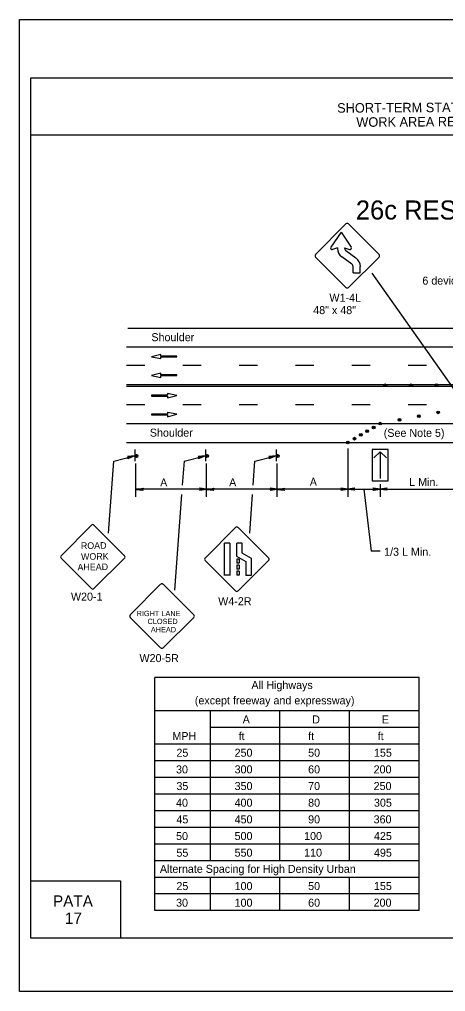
# Model space of a CAD drawing. Extents: x -14145 to -13662, y 30244 to 30661.
# Drawn here: x -13858.17 to -13847.01, y 30397.81 to 30423.31 of the extents above; entities that cross this region are included whole.
import ezdxf

# ---------------------------------------------------------------- set-up
doc = ezdxf.new("R2010")
doc.units = 0
for name, color, linetype in [('1', 7, 'Continuous'), ('10', 7, 'Continuous'), ('2', 7, 'Continuous'), ('3', 7, 'Continuous'), ('4', 7, 'Continuous'), ('61', 7, 'Continuous'), ('9', 7, 'Continuous')]:
    doc.layers.add(name, color=color, linetype=linetype)

msp = doc.modelspace()

# ---------------------------------------------------------------- linework, layer by layer
at = {"layer": '1'}
for p, q in [((-13849.623, 30417.943), (-13850.417, 30417.14)), ((-13848.753, 30417.14), (-13849.555, 30417.943)), ((-13849.749, 30417.724), (-13850.019, 30417.337)), ((-13849.749, 30417.724), (-13849.483, 30417.337)), ((-13849.845, 30417.313), (-13849.971, 30417.274)), ((-13849.845, 30417.313), (-13849.845, 30417.302)), ((-13849.655, 30417.313), (-13849.531, 30417.274)), ((-13849.655, 30417.313), (-13849.655, 30417.301)), ((-13849.359, 30417.045), (-13849.621, 30417.235)), ((-13850.417, 30417.074), (-13849.623, 30416.279)), ((-13849.469, 30416.891), (-13849.733, 30417.081)), ((-13849.555, 30416.279), (-13848.753, 30417.074)), ((-13849.435, 30416.663), (-13849.435, 30416.826)), ((-13849.435, 30416.663), (-13849.245, 30416.663)), ((-13849.245, 30416.663), (-13849.245, 30416.824)), ((-13846.496, 30413.194), (-13848.938, 30416.651)), ((-13855.332, 30415.209), (-13828.244, 30415.209)), ((-13855.372, 30414.717), (-13828.284, 30414.717)), ((-13854.471, 30414.522), (-13854.712, 30414.456)), ((-13854.712, 30414.456), (-13854.468, 30414.41)), ((-13854.471, 30414.477), (-13854.471, 30414.522)), ((-13854.055, 30414.477), (-13854.471, 30414.477)), ((-13854.468, 30414.41), (-13854.468, 30414.455)), ((-13854.468, 30414.455), (-13854.055, 30414.455)), ((-13854.055, 30414.455), (-13854.055, 30414.477)), ((-13854.892, 30414.225), (-13855.372, 30414.225)), ((-13853.416, 30414.225), (-13853.896, 30414.225)), ((-13851.94, 30414.225), (-13852.42, 30414.225)), ((-13850.464, 30414.225), (-13850.944, 30414.225)), ((-13848.988, 30414.225), (-13849.468, 30414.225)), ((-13847.512, 30414.225), (-13847.992, 30414.225)), ((-13854.471, 30414.03), (-13854.712, 30413.964)), ((-13854.712, 30413.964), (-13854.468, 30413.918)), ((-13854.471, 30413.985), (-13854.471, 30414.03)), ((-13854.055, 30413.985), (-13854.471, 30413.985)), ((-13854.468, 30413.918), (-13854.468, 30413.963)), ((-13854.468, 30413.963), (-13854.055, 30413.963)), ((-13854.055, 30413.963), (-13854.055, 30413.985)), ((-13855.372, 30413.733), (-13828.284, 30413.733)), ((-13855.372, 30413.688), (-13828.284, 30413.688)), ((-13854.298, 30413.447), (-13854.712, 30413.447)), ((-13854.712, 30413.447), (-13854.712, 30413.425)), ((-13854.712, 30413.425), (-13854.296, 30413.425)), ((-13854.055, 30413.446), (-13854.298, 30413.492)), ((-13854.298, 30413.492), (-13854.298, 30413.447)), ((-13854.296, 30413.379), (-13854.055, 30413.446)), ((-13854.296, 30413.425), (-13854.296, 30413.379)), ((-13854.892, 30413.196), (-13855.372, 30413.196)), ((-13853.416, 30413.196), (-13853.896, 30413.196)), ((-13851.94, 30413.196), (-13852.42, 30413.196)), ((-13850.464, 30413.196), (-13850.944, 30413.196)), ((-13848.988, 30413.196), (-13849.468, 30413.196)), ((-13847.512, 30413.196), (-13847.992, 30413.196)), ((-13854.298, 30412.955), (-13854.712, 30412.955)), ((-13854.712, 30412.955), (-13854.712, 30412.933)), ((-13854.712, 30412.933), (-13854.296, 30412.933)), ((-13854.055, 30412.954), (-13854.298, 30413)), ((-13854.298, 30413), (-13854.298, 30412.955)), ((-13854.296, 30412.887), (-13854.055, 30412.954)), ((-13854.296, 30412.933), (-13854.296, 30412.887)), ((-13855.372, 30412.704), (-13828.284, 30412.704)), ((-13855.372, 30412.212), (-13828.284, 30412.212)), ((-13855.705, 30411.723), (-13855.158, 30411.863)), ((-13855.152, 30412.03), (-13855.152, 30411.718)), ((-13855.152, 30412.03), (-13855.152, 30411.718)), ((-13853.855, 30411.723), (-13853.308, 30411.863)), ((-13853.302, 30412.03), (-13853.302, 30411.718)), ((-13853.302, 30412.03), (-13853.302, 30411.718)), ((-13852.005, 30411.723), (-13851.458, 30411.863)), ((-13851.452, 30412.03), (-13851.452, 30411.718)), ((-13851.452, 30412.03), (-13851.452, 30411.718)), ((-13849.572, 30412.049), (-13849.572, 30410.781)), ((-13848.519, 30412.03), (-13848.933, 30412.03)), ((-13848.933, 30412.03), (-13848.933, 30411.202)), ((-13848.891, 30411.806), (-13848.726, 30411.965)), ((-13848.56, 30411.806), (-13848.726, 30411.965)), ((-13848.726, 30411.965), (-13848.726, 30411.268)), ((-13848.519, 30411.202), (-13848.519, 30412.03)), ((-13855.843, 30409.832), (-13855.704, 30411.723)), ((-13855.122, 30410.781), (-13855.122, 30411.655)), ((-13853.901, 30411.089), (-13853.854, 30411.723)), ((-13853.272, 30410.781), (-13853.272, 30411.655)), ((-13852.051, 30411.089), (-13852.004, 30411.723)), ((-13851.422, 30410.781), (-13851.422, 30411.655)), ((-13848.933, 30411.202), (-13848.519, 30411.202)), ((-13848.727, 30411.12), (-13848.727, 30410.781)), ((-13848.726, 30411.202), (-13848.726, 30411.202)), ((-13853.272, 30410.985), (-13855.122, 30410.985)), ((-13854.103, 30408.339), (-13853.919, 30410.847)), ((-13851.422, 30410.985), (-13853.272, 30410.985)), ((-13852.143, 30409.832), (-13852.069, 30410.847)), ((-13849.572, 30410.985), (-13851.422, 30410.985)), ((-13849.572, 30410.985), (-13848.727, 30410.985)), ((-13849.15, 30410.985), (-13848.962, 30409.359)), ((-13848.727, 30410.985), (-13846.193, 30410.985)), ((-13856.29, 30410.042), (-13857.085, 30409.239)), ((-13855.421, 30409.239), (-13856.224, 30410.042)), ((-13852.515, 30409.982), (-13853.31, 30409.179)), ((-13851.645, 30409.179), (-13852.448, 30409.982)), ((-13852.807, 30409.571), (-13852.807, 30408.724)), ((-13852.661, 30409.573), (-13852.802, 30409.573)), ((-13852.666, 30409.571), (-13852.666, 30408.724)), ((-13852.487, 30409.566), (-13852.487, 30409.228)), ((-13852.342, 30409.568), (-13852.483, 30409.568)), ((-13852.346, 30409.566), (-13852.346, 30409.311)), ((-13852.346, 30409.311), (-13852.103, 30409.173)), ((-13857.085, 30409.173), (-13856.29, 30408.378)), ((-13856.224, 30408.378), (-13855.421, 30409.173)), ((-13853.31, 30409.113), (-13852.515, 30408.318)), ((-13852.487, 30409.228), (-13852.244, 30409.09)), ((-13852.481, 30409.152), (-13852.481, 30409.044)), ((-13852.417, 30409.152), (-13852.481, 30409.152)), ((-13852.417, 30409.044), (-13852.481, 30409.044)), ((-13852.448, 30408.318), (-13851.646, 30409.113)), ((-13852.417, 30409.152), (-13852.417, 30409.044)), ((-13852.245, 30409.089), (-13852.245, 30408.719)), ((-13852.104, 30409.172), (-13852.104, 30408.719)), ((-13852.481, 30408.991), (-13852.481, 30408.886)), ((-13852.417, 30408.991), (-13852.481, 30408.991)), ((-13852.417, 30408.886), (-13852.481, 30408.886)), ((-13852.417, 30408.834), (-13852.481, 30408.834)), ((-13852.481, 30408.834), (-13852.481, 30408.729)), ((-13852.417, 30408.991), (-13852.417, 30408.886)), ((-13852.417, 30408.834), (-13852.417, 30408.729)), ((-13852.661, 30408.727), (-13852.802, 30408.727)), ((-13852.417, 30408.729), (-13852.481, 30408.729)), ((-13852.104, 30408.72), (-13852.245, 30408.72)), ((-13854.475, 30408.489), (-13855.27, 30407.686)), ((-13853.605, 30407.686), (-13854.408, 30408.489)), ((-13855.27, 30407.62), (-13854.475, 30406.825)), ((-13854.408, 30406.825), (-13853.606, 30407.62)), ((-13854.626, 30399.929), (-13854.626, 30406.048)), ((-13847.706, 30406.048), (-13854.626, 30406.048)), ((-13847.706, 30399.929), (-13847.706, 30406.048)), ((-13847.706, 30405.174), (-13854.628, 30405.174)), ((-13853.169, 30401.24), (-13853.169, 30405.174)), ((-13851.349, 30401.24), (-13851.349, 30405.174)), ((-13849.527, 30401.24), (-13849.527, 30405.174)), ((-13847.706, 30404.737), (-13853.169, 30404.737)), ((-13847.706, 30404.3), (-13854.628, 30404.3)), ((-13847.706, 30403.862), (-13854.628, 30403.862)), ((-13847.706, 30403.425), (-13854.628, 30403.425)), ((-13847.706, 30402.988), (-13854.628, 30402.988)), ((-13847.706, 30402.551), (-13854.628, 30402.551)), ((-13847.706, 30402.114), (-13854.628, 30402.114)), ((-13847.706, 30401.677), (-13854.628, 30401.677)), ((-13847.706, 30401.24), (-13854.628, 30401.24)), ((-13847.706, 30400.803), (-13854.628, 30400.803)), ((-13847.706, 30400.803), (-13854.628, 30400.803)), ((-13853.169, 30399.929), (-13853.169, 30400.803)), ((-13851.349, 30399.929), (-13851.349, 30400.803)), ((-13849.527, 30399.929), (-13849.527, 30400.803)), ((-13847.706, 30400.366), (-13854.628, 30400.366)), ((-13847.706, 30399.929), (-13854.626, 30399.929))]:
    msp.add_line(p, q, dxfattribs=at)
for points in [[(-13855.338, 30411.839), (-13855.326, 30411.827), (-13855.158, 30411.863), (-13855.338, 30411.839), (-13855.344, 30411.845), (-13855.158, 30411.863), (-13855.32, 30411.809), (-13855.326, 30411.797), (-13855.158, 30411.863), (-13855.332, 30411.785), (-13855.326, 30411.797)], [(-13853.488, 30411.839), (-13853.476, 30411.827), (-13853.308, 30411.863), (-13853.488, 30411.839), (-13853.494, 30411.845), (-13853.308, 30411.863), (-13853.47, 30411.809), (-13853.476, 30411.797), (-13853.308, 30411.863), (-13853.482, 30411.785), (-13853.476, 30411.797)], [(-13851.638, 30411.839), (-13851.626, 30411.827), (-13851.458, 30411.863), (-13851.638, 30411.839), (-13851.644, 30411.845), (-13851.458, 30411.863), (-13851.62, 30411.809), (-13851.626, 30411.797), (-13851.458, 30411.863), (-13851.632, 30411.785), (-13851.626, 30411.797)], [(-13854.942, 30410.955), (-13854.948, 30410.967), (-13855.122, 30410.979), (-13854.942, 30410.955), (-13854.936, 30410.949), (-13855.122, 30410.979), (-13854.948, 30410.985), (-13854.942, 30410.997), (-13855.122, 30410.979), (-13854.936, 30411.009), (-13854.942, 30410.997)], [(-13853.452, 30411.009), (-13853.446, 30410.991), (-13853.272, 30410.985), (-13853.452, 30411.009), (-13853.458, 30411.015), (-13853.272, 30410.985), (-13853.446, 30410.979), (-13853.452, 30410.961), (-13853.272, 30410.985), (-13853.458, 30410.955), (-13853.452, 30410.961)], [(-13853.092, 30410.955), (-13853.098, 30410.967), (-13853.272, 30410.979), (-13853.092, 30410.955), (-13853.086, 30410.949), (-13853.272, 30410.979), (-13853.098, 30410.985), (-13853.092, 30410.997), (-13853.272, 30410.979), (-13853.086, 30411.009), (-13853.092, 30410.997)], [(-13851.602, 30411.009), (-13851.596, 30410.991), (-13851.422, 30410.985), (-13851.602, 30411.009), (-13851.608, 30411.015), (-13851.422, 30410.985), (-13851.596, 30410.979), (-13851.602, 30410.961), (-13851.422, 30410.985), (-13851.608, 30410.955), (-13851.602, 30410.961)], [(-13851.242, 30410.955), (-13851.248, 30410.967), (-13851.422, 30410.979), (-13851.242, 30410.955), (-13851.236, 30410.949), (-13851.422, 30410.979), (-13851.248, 30410.985), (-13851.242, 30410.997), (-13851.422, 30410.979), (-13851.236, 30411.009), (-13851.242, 30410.997)], [(-13849.752, 30411.009), (-13849.746, 30410.991), (-13849.572, 30410.985), (-13849.752, 30411.009), (-13849.758, 30411.015), (-13849.572, 30410.985), (-13849.746, 30410.979), (-13849.752, 30410.961), (-13849.572, 30410.985), (-13849.758, 30410.955), (-13849.752, 30410.961)], [(-13849.393, 30410.967), (-13849.405, 30410.979), (-13849.573, 30410.985), (-13849.393, 30410.967), (-13849.387, 30410.955), (-13849.573, 30410.985), (-13849.405, 30410.997), (-13849.399, 30411.009), (-13849.573, 30410.985), (-13849.387, 30411.015), (-13849.399, 30411.009)], [(-13848.908, 30411.009), (-13848.896, 30410.991), (-13848.728, 30410.985), (-13848.908, 30411.009), (-13848.914, 30411.015), (-13848.728, 30410.985), (-13848.896, 30410.979), (-13848.902, 30410.961), (-13848.728, 30410.985), (-13848.914, 30410.955), (-13848.902, 30410.961)], [(-13848.547, 30410.967), (-13848.559, 30410.979), (-13848.727, 30410.985), (-13848.547, 30410.967), (-13848.541, 30410.955), (-13848.727, 30410.985), (-13848.559, 30410.997), (-13848.553, 30411.009), (-13848.727, 30410.985), (-13848.541, 30411.015), (-13848.553, 30411.009)], [(-13848.726, 30409.359), (-13848.962, 30409.359)]]:
    msp.add_lwpolyline(points, dxfattribs=at)
for centre, radius in [((-13848.59, 30413.71), 0.0354), ((-13848.593, 30413.707), 0.0143), ((-13847.917, 30413.71), 0.0354), ((-13847.921, 30413.707), 0.0143), ((-13847.245, 30413.711), 0.0354), ((-13847.248, 30413.708), 0.0143), ((-13848.219, 30412.803), 0.0354), ((-13847.712, 30412.901), 0.0354), ((-13847.716, 30412.898), 0.0143), ((-13847.205, 30413), 0.0354), ((-13847.209, 30412.997), 0.0143), ((-13848.895, 30412.605), 0.0354), ((-13848.898, 30412.603), 0.0143), ((-13848.726, 30412.704), 0.0354), ((-13848.729, 30412.701), 0.0143), ((-13848.222, 30412.8), 0.0143), ((-13849.4, 30412.31), 0.0354), ((-13849.403, 30412.307), 0.0143), ((-13849.232, 30412.409), 0.0354), ((-13849.235, 30412.406), 0.0143), ((-13849.063, 30412.507), 0.0354), ((-13849.067, 30412.504), 0.0143), ((-13849.568, 30412.212), 0.0354), ((-13849.572, 30412.209), 0.0143), ((-13855.112, 30411.857), 0.0408), ((-13853.262, 30411.857), 0.0408), ((-13851.412, 30411.857), 0.0408)]:
    msp.add_circle(centre, radius, dxfattribs=at)
for centre, radius, start, end in [((-13849.588, 30417.91), 0.0465, 45, 135), ((-13849.982, 30417.315), 0.0422, 148.3416, 286.1912), ((-13849.573, 30417.301), 0.272, 179.8672, 234.2459), ((-13849.572, 30417.302), 0.082, 180.3316, 234.2074), ((-13849.517, 30417.315), 0.0422, 253.8259, 31.6413), ((-13850.383, 30417.108), 0.0465, 135, 225), ((-13849.516, 30416.826), 0.272, 359.8672, 54.2459), ((-13848.785, 30417.107), 0.0465, 315, 45), ((-13849.516, 30416.826), 0.081, 359.9914, 54.5475), ((-13849.588, 30416.312), 0.0465, 225, 315), ((-13855.117, 30411.865), 0.0214, 189.521, 184.2501), ((-13853.267, 30411.865), 0.0214, 189.521, 184.2501), ((-13851.417, 30411.865), 0.0214, 189.521, 184.2501), ((-13856.256, 30410.008), 0.0465, 45, 135), ((-13852.482, 30409.949), 0.0465, 45, 135), ((-13857.051, 30409.206), 0.0465, 135, 225), ((-13855.453, 30409.205), 0.0465, 315, 45), ((-13853.277, 30409.147), 0.0465, 135, 225), ((-13851.679, 30409.146), 0.0465, 315, 45), ((-13854.441, 30408.456), 0.0465, 45, 135), ((-13856.256, 30408.41), 0.0465, 225, 315), ((-13852.482, 30408.351), 0.0465, 225, 315), ((-13855.236, 30407.654), 0.0465, 135, 225), ((-13853.638, 30407.653), 0.0465, 315, 45), ((-13854.441, 30406.858), 0.0465, 225, 315)]:
    msp.add_arc(centre, radius, start, end, dxfattribs=at)
at = {"layer": '10'}
for p, q in [((-13857.874, 30421.777), (-13826.422, 30421.777)), ((-13857.874, 30399.207), (-13857.874, 30421.777)), ((-13857.874, 30420.277), (-13826.422, 30420.277)), ((-13857.874, 30400.707), (-13855.524, 30400.707)), ((-13855.524, 30400.707), (-13855.524, 30399.207)), ((-13826.422, 30399.207), (-13857.874, 30399.207))]:
    msp.add_line(p, q, dxfattribs=at)
at = {"layer": '61'}
msp.add_lwpolyline([(-13858.174, 30423.307), (-13825.174, 30423.307), (-13825.174, 30397.807), (-13858.174, 30397.807)], close=True, dxfattribs=at)

# ---------------------------------------------------------------- texts
at = {"layer": '1'}
for s, height, rotation, p in [('ROAD', 0.1735, 0.7566, (-13856.563, 30409.415)), ('WORK', 0.1733, 0.7588, (-13856.559, 30409.13)), ('AHEAD', 0.1735, 0.7481, (-13856.652, 30408.852))]:
    msp.add_text(s, height=height, rotation=rotation, dxfattribs=at).set_placement(p)
for s, height, p in [('RIGHT LANE', 0.1386, (-13855.104, 30407.655)), ('CLOSED', 0.1389, (-13854.819, 30407.447)), ('AHEAD', 0.139, (-13854.732, 30407.23))]:
    msp.add_text(s, height=height, dxfattribs=at).set_placement(p)
at = {"layer": '2'}
for s, p in [('6 devices Min.', (-13847.619, 30416.351)), ('W1-4L', (-13850.054, 30415.901)), ('48" x 48"', (-13850.478, 30415.577)), ('Shoulder', (-13854.718, 30414.867)), ('Shoulder', (-13854.758, 30412.362)), ('(See Note 5)', (-13848.631, 30412.357)), ('A', (-13854.488, 30411.056)), ('A', (-13852.681, 30411.06)), ('A', (-13850.568, 30411.074)), ('L Min.', (-13847.964, 30411.067)), ('1/3 L Min.', (-13848.621, 30409.238)), ('W20-1', (-13856.825, 30408.061)), ('W4-2R', (-13852.968, 30407.941)), ('W20-5R', (-13855.03, 30406.449)), ('A', (-13852.327, 30404.84)), ('D', (-13850.504, 30404.84)), ('E', (-13848.68, 30404.84)), ('MPH', (-13854.167, 30404.403)), ('ft', (-13852.432, 30404.403)), ('ft', (-13850.611, 30404.403)), ('ft', (-13848.789, 30404.403)), ('25', (-13854.062, 30403.966)), ('250', (-13852.538, 30403.967)), ('50', (-13850.612, 30403.967)), ('155', (-13848.887, 30403.967)), ('30', (-13854.072, 30403.529)), ('300', (-13852.538, 30403.53)), ('60', (-13850.612, 30403.53)), ('200', (-13848.896, 30403.53)), ('35', (-13854.062, 30403.092)), ('350', (-13852.538, 30403.093)), ('70', (-13850.612, 30403.093)), ('250', (-13848.896, 30403.093)), ('40', (-13854.072, 30402.655)), ('400', (-13852.538, 30402.656)), ('80', (-13850.612, 30402.656)), ('305', (-13848.887, 30402.656)), ('45', (-13854.062, 30402.218)), ('450', (-13852.538, 30402.219)), ('90', (-13850.612, 30402.219)), ('360', (-13848.896, 30402.219)), ('50', (-13854.071, 30401.781)), ('500', (-13852.538, 30401.782)), ('100', (-13850.717, 30401.782)), ('425', (-13848.887, 30401.782)), ('55', (-13854.062, 30401.343)), ('550', (-13852.538, 30401.345)), ('110', (-13850.717, 30401.345)), ('495', (-13848.887, 30401.345)), ('25', (-13854.062, 30400.469)), ('100', (-13852.538, 30400.469)), ('50', (-13850.612, 30400.469)), ('155', (-13848.887, 30400.471)), ('30', (-13854.071, 30400.032)), ('100', (-13852.538, 30400.032)), ('60', (-13850.612, 30400.032)), ('200', (-13848.896, 30400.034))]:
    msp.add_text(s, height=0.21, dxfattribs=at).set_placement(p)
at = {"layer": '3'}
for s, height, p in [('All Highways', 0.20979, (-13852.097, 30405.743)), ('(except freeway and expressway)', 0.21, (-13853.58, 30405.34)), ('Alternate Spacing for High Density Urban', 0.20979, (-13854.495, 30400.92))]:
    msp.add_text(s, height=height, dxfattribs=at).set_placement(p)
at = {"layer": '4'}
for s, p in [('SHORT-TERM STATIONARY OPERATION - FOUR-LANE, UNDIVIDED HIGHWAY', (-13849.851, 30420.86)), ('WORK AREA REQUIRING THE CLOSURE OF ONE SIDE OF THE ROADWAY', (-13849.349, 30420.489))]:
    msp.add_text(s, height=0.25, rotation=0.31, dxfattribs=at).set_placement(p)
for s, p in [('PATA', (-13857.296, 30400.03)), ('17', (-13856.983, 30399.58))]:
    msp.add_text(s, height=0.3, dxfattribs=at).set_placement(p)
at = {"layer": '9'}
msp.add_text('26c RESERVED FOR FUTURE USE', height=0.5, dxfattribs=at).set_placement((-13849.362, 30418.058))

doc.saveas('drawing.dxf')
